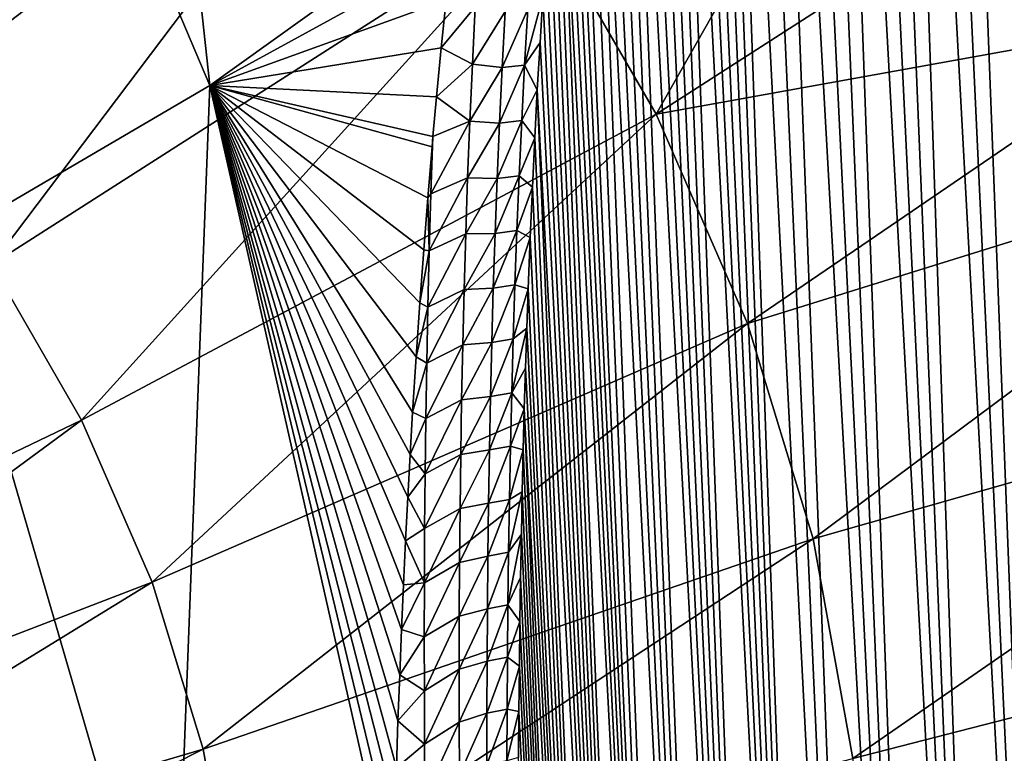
# Model space of a CAD drawing. Header units: metres. Extents: x -109 to 109, y -315 to 32.
# Tile 315 of 384: x 88.09 to 94.05, y -42.86 to -38.42. Entities that reach past the tile are written whole.
import ezdxf

# ---------------------------------------------------------------- set-up
doc = ezdxf.new("R2010")
doc.units = ezdxf.units.M
doc.layers.add('solid_K244242000C74_AAA', color=7, linetype='CONTINUOUS')

msp = doc.modelspace()

# ---------------------------------------------------------------- linework, layer by layer
at = {"layer": 'solid_K244242000C74_AAA'}
for points in [[(94.825127, -49.84874, 55.766052), (93.983261, -29.752151, 28.541307), (94.080238, -29.729498, 28.727055)], [(94.825127, -49.84874, 55.766052), (93.797409, -29.818598, 28.203455), (93.889023, -29.781809, 28.366755)], [(94.825127, -49.84874, 55.766052), (93.889023, -29.781809, 28.366755), (93.983261, -29.752151, 28.541307)], [(94.825127, -49.84874, 55.766052), (93.623474, -29.909935, 27.909979), (93.797409, -29.818598, 28.203455)], [(94.410835, -50.387417, 55.442852), (93.461693, -30.02265, 27.658653), (93.623474, -29.909935, 27.909979)], [(94.825127, -49.84874, 55.766052), (94.410835, -50.387417, 55.442852), (93.623474, -29.909935, 27.909979)], [(94.410835, -50.387417, 55.442852), (93.311478, -30.153637, 27.445875), (93.461693, -30.02265, 27.658653)], [(94.022644, -50.921787, 55.086601), (93.171318, -30.300516, 27.266388), (93.311478, -30.153637, 27.445875)], [(94.410835, -50.387417, 55.442852), (94.022644, -50.921787, 55.086601), (93.311478, -30.153637, 27.445875)], [(94.022644, -50.921787, 55.086601), (93.038727, -30.463423, 27.11512), (93.171318, -30.300516, 27.266388)], [(94.022644, -50.921787, 55.086601), (92.911278, -30.644253, 26.988504), (93.038727, -30.463423, 27.11512)], [(93.660652, -51.451759, 54.69762), (92.786797, -30.846107, 26.884405), (92.911278, -30.644253, 26.988504)], [(94.022644, -50.921787, 55.086601), (93.660652, -51.451759, 54.69762), (92.911278, -30.644253, 26.988504)], [(93.660652, -51.451759, 54.69762), (92.663475, -31.073156, 26.802204), (92.786797, -30.846107, 26.884405)], [(93.660652, -51.451759, 54.69762), (92.539749, -31.331057, 26.743011), (92.663475, -31.073156, 26.802204)], [(93.325043, -51.977028, 54.275867), (92.415672, -31.624229, 26.710575), (92.539749, -31.331057, 26.743011)], [(93.660652, -51.451759, 54.69762), (93.325043, -51.977028, 54.275867), (92.539749, -31.331057, 26.743011)], [(93.325043, -51.977028, 54.275867), (92.292099, -31.955143, 26.708582), (92.415672, -31.624229, 26.710575)], [(93.016327, -52.497047, 53.821671), (92.230804, -32.135223, 26.719933), (92.292099, -31.955143, 26.708582)], [(93.325043, -51.977028, 54.275867), (93.016327, -52.497047, 53.821671), (92.292099, -31.955143, 26.708582)], [(93.016327, -52.497047, 53.821671), (92.17028, -32.325069, 26.740675), (92.230804, -32.135223, 26.719933)], [(93.016327, -52.497047, 53.821671), (92.110519, -32.524712, 26.770639), (92.17028, -32.325069, 26.740675)], [(93.016327, -52.497047, 53.821671), (92.051735, -32.734077, 26.810301), (92.110519, -32.524712, 26.770639)], [(93.016327, -52.497047, 53.821671), (91.994156, -32.953045, 26.860161), (92.051735, -32.734077, 26.810301)], [(92.734749, -53.011566, 53.334511), (91.937759, -33.181671, 26.920053), (91.994156, -32.953045, 26.860161)], [(93.016327, -52.497047, 53.821671), (92.734749, -53.011566, 53.334511), (91.994156, -32.953045, 26.860161)], [(92.734749, -53.011566, 53.334511), (91.882736, -33.420181, 26.990799), (91.937759, -33.181671, 26.920053)], [(89.243523, -38.822937, 27.280075), (87.250801, -34.133682, 22.426462), (88.637215, -33.24057, 23.051826)], [(90.733803, -37.753067, 28.018253), (89.243523, -38.822937, 27.280075), (88.637215, -33.24057, 23.051826)], [(92.734749, -53.011566, 53.334511), (91.829109, -33.668495, 27.072294), (91.882736, -33.420181, 26.990799)], [(92.734749, -53.011566, 53.334511), (91.776955, -33.926826, 27.16493), (91.829109, -33.668495, 27.072294)], [(92.734749, -53.011566, 53.334511), (91.726364, -34.195381, 27.269234), (91.776955, -33.926826, 27.16493)], [(89.243523, -38.822937, 27.280075), (87.632881, -39.764442, 26.620825), (87.250801, -34.133682, 22.426462)], [(92.481003, -53.519817, 52.814617), (91.677353, -34.474075, 27.385014), (91.726364, -34.195381, 27.269234)], [(92.734749, -53.011566, 53.334511), (92.481003, -53.519817, 52.814617), (91.726364, -34.195381, 27.269234)], [(92.481003, -53.519817, 52.814617), (91.630005, -34.763397, 27.513123), (91.677353, -34.474075, 27.385014)], [(92.481003, -53.519817, 52.814617), (91.584358, -35.063282, 27.653486), (91.630005, -34.763397, 27.513123)], [(92.481003, -53.519817, 52.814617), (91.540466, -35.374001, 27.80654), (91.584358, -35.063282, 27.653486)], [(92.255585, -54.021317, 52.26136), (91.498398, -35.69603, 27.973068), (91.540466, -35.374001, 27.80654)], [(92.481003, -53.519817, 52.814617), (92.255585, -54.021317, 52.26136), (91.540466, -35.374001, 27.80654)], [(89.421715, -35.549145, 69.257957), (86.51178, -38.176731, 68.846977), (87.268929, -39.012997, 68.261421)], [(90.398926, -36.628471, 68.502205), (89.421715, -35.549145, 69.257957), (87.268929, -39.012997, 68.261421)], [(92.255585, -54.021317, 52.26136), (91.45816, -36.029179, 28.152777), (91.498398, -35.69603, 27.973068)], [(92.255585, -54.021317, 52.26136), (91.432396, -36.257793, 28.280447), (91.45816, -36.029179, 28.152777)], [(92.255585, -54.021317, 52.26136), (91.407516, -36.491802, 28.414698), (91.432396, -36.257793, 28.280447)], [(93.358238, -36.505234, 67.50927), (91.242279, -37.781059, 67.695152), (91.943657, -38.995811, 66.844574)], [(92.255585, -54.021317, 52.26136), (91.383492, -36.730961, 28.555155), (91.407516, -36.491802, 28.414698)], [(94.246338, -37.51627, 66.676971), (93.358238, -36.505234, 67.50927), (91.943657, -38.995811, 66.844574)], [(90.398926, -36.628471, 68.502205), (87.268929, -39.012997, 68.261421), (87.922363, -39.906025, 67.636116)], [(91.242279, -37.781059, 67.695152), (90.398926, -36.628471, 68.502205), (87.922363, -39.906025, 67.636116)], [(92.255585, -54.021317, 52.26136), (91.360352, -36.975494, 28.702171), (91.383492, -36.730961, 28.555155)], [(92.059273, -54.515202, 51.674435), (91.338135, -37.225674, 28.856201), (91.360352, -36.975494, 28.702171)], [(92.255585, -54.021317, 52.26136), (92.059273, -54.515202, 51.674435), (91.360352, -36.975494, 28.702171)], [(92.059273, -54.515202, 51.674435), (91.316856, -37.481571, 29.017357), (91.338135, -37.225674, 28.856201)], [(92.059273, -54.515202, 51.674435), (91.296494, -37.742962, 29.185282), (91.316856, -37.481571, 29.017357)], [(95.219765, -38.405636, 65.808052), (94.246338, -37.51627, 66.676971), (91.943657, -38.995811, 66.844574)], [(91.242279, -37.781059, 67.695152), (87.922363, -39.906025, 67.636116), (88.46579, -40.847218, 66.977081)], [(91.943657, -38.995811, 66.844574), (91.242279, -37.781059, 67.695152), (88.46579, -40.847218, 66.977081)], [(90.703201, -38.021824, 28.167974), (89.243523, -38.822937, 27.280075), (90.733803, -37.753067, 28.018253)], [(92.059273, -54.515202, 51.674435), (91.277084, -38.010143, 29.360474), (91.296494, -37.742962, 29.185282)], [(92.059273, -54.515202, 51.674435), (91.258675, -38.283424, 29.54347), (91.277084, -38.010143, 29.360474)], [(90.703201, -38.021824, 28.167974), (90.672821, -38.305439, 28.330244), (89.243523, -38.822937, 27.280075)], [(90.672821, -38.305439, 28.330244), (90.643547, -38.595154, 28.500196), (89.243523, -38.822937, 27.280075)], [(90.849594, -38.346363, 28.576052), (90.643547, -38.595154, 28.500196), (90.672821, -38.305439, 28.330244)], [(91.147491, -38.698822, 29.460482), (91.258675, -38.283424, 29.54347), (91.241249, -38.562756, 29.734175)], [(91.16671, -38.360931, 29.231733), (91.258675, -38.283424, 29.54347), (91.147491, -38.698822, 29.460482)], [(92.059273, -54.515202, 51.674435), (91.241249, -38.562756, 29.734175), (91.258675, -38.283424, 29.54347)], [(90.849594, -38.346363, 28.576052), (90.832092, -38.693939, 28.803564), (90.643547, -38.595154, 28.500196)], [(90.849594, -38.346363, 28.576052), (91.029587, -38.373871, 28.899916), (90.832092, -38.693939, 28.803564)], [(90.832092, -38.693939, 28.803564), (91.029587, -38.373871, 28.899916), (91.011536, -38.713631, 29.126459)], [(91.16671, -38.360931, 29.231733), (91.011536, -38.713631, 29.126459), (91.029587, -38.373871, 28.899916)], [(91.16671, -38.360931, 29.231733), (91.147491, -38.698822, 29.460482), (91.011536, -38.713631, 29.126459)], [(95.219765, -38.405636, 65.808052), (91.943657, -38.995811, 66.844574), (92.496307, -40.261032, 65.958656)], [(96.185127, -39.114338, 64.979721), (95.219765, -38.405636, 65.808052), (92.496307, -40.261032, 65.958656)], [(90.643547, -38.595154, 28.500196), (90.615189, -38.890804, 28.677614), (89.243523, -38.822937, 27.280075)], [(90.832092, -38.693939, 28.803564), (90.615189, -38.890804, 28.677614), (90.643547, -38.595154, 28.500196)], [(91.147491, -38.698822, 29.460482), (91.241249, -38.562756, 29.734175), (91.224808, -38.848003, 29.932367)], [(92.059273, -54.515202, 51.674435), (91.224808, -38.848003, 29.932367), (91.241249, -38.562756, 29.734175)], [(90.832092, -38.693939, 28.803564), (90.816727, -39.038681, 29.034765), (90.615189, -38.890804, 28.677614)], [(90.832092, -38.693939, 28.803564), (91.011536, -38.713631, 29.126459), (90.816727, -39.038681, 29.034765)], [(90.816727, -39.038681, 29.034765), (91.011536, -38.713631, 29.126459), (90.995529, -39.050888, 29.356602)], [(91.147491, -38.698822, 29.460482), (90.995529, -39.050888, 29.356602), (91.011536, -38.713631, 29.126459)], [(91.147491, -38.698822, 29.460482), (91.13031, -39.034447, 29.692873), (90.995529, -39.050888, 29.356602)], [(91.147491, -38.698822, 29.460482), (91.224808, -38.848003, 29.932367), (91.13031, -39.034447, 29.692873)], [(89.022461, -44.531033, 31.546597), (87.632881, -39.764442, 26.620825), (89.243523, -38.822937, 27.280075)], [(90.350426, -43.718567, 32.098957), (89.022461, -44.531033, 31.546597), (89.243523, -38.822937, 27.280075)], [(90.35704, -43.458954, 31.892397), (90.350426, -43.718567, 32.098957), (89.243523, -38.822937, 27.280075)], [(90.364296, -43.202625, 31.690804), (90.35704, -43.458954, 31.892397), (89.243523, -38.822937, 27.280075)], [(90.372124, -42.949436, 31.493942), (90.364296, -43.202625, 31.690804), (89.243523, -38.822937, 27.280075)], [(90.381607, -42.66647, 31.27655), (90.372124, -42.949436, 31.493942), (89.243523, -38.822937, 27.280075)], [(90.391869, -42.387539, 31.065119), (90.381607, -42.66647, 31.27655), (89.243523, -38.822937, 27.280075)], [(90.403038, -42.112919, 30.859926), (90.391869, -42.387539, 31.065119), (89.243523, -38.822937, 27.280075)], [(90.415054, -41.842438, 30.660675), (90.403038, -42.112919, 30.859926), (89.243523, -38.822937, 27.280075)], [(90.427834, -41.575909, 30.467077), (90.415054, -41.842438, 30.660675), (89.243523, -38.822937, 27.280075)], [(90.441307, -41.313156, 30.278845), (90.427834, -41.575909, 30.467077), (89.243523, -38.822937, 27.280075)], [(90.455391, -41.054005, 30.095701), (90.441307, -41.313156, 30.278845), (89.243523, -38.822937, 27.280075)], [(90.470238, -40.798702, 29.917931), (90.455391, -41.054005, 30.095701), (89.243523, -38.822937, 27.280075)], [(90.491341, -40.464466, 29.689402), (90.470238, -40.798702, 29.917931), (89.243523, -38.822937, 27.280075)], [(90.513779, -40.136978, 29.470057), (90.491341, -40.464466, 29.689402), (89.243523, -38.822937, 27.280075)], [(90.537354, -39.815899, 29.259331), (90.513779, -40.136978, 29.470057), (89.243523, -38.822937, 27.280075)], [(90.561966, -39.500984, 29.056799), (90.537354, -39.815899, 29.259331), (89.243523, -38.822937, 27.280075)], [(90.587936, -39.192657, 28.862986), (90.561966, -39.500984, 29.056799), (89.243523, -38.822937, 27.280075)], [(90.593315, -39.1315, 28.825079), (90.587936, -39.192657, 28.862986), (89.243523, -38.822937, 27.280075)], [(90.615189, -38.890804, 28.677614), (90.593315, -39.1315, 28.825079), (89.243523, -38.822937, 27.280075)], [(91.13031, -39.034447, 29.692873), (91.224808, -38.848003, 29.932367), (91.209396, -39.139507, 30.138681)], [(91.892899, -55.00066, 51.053661), (91.209396, -39.139507, 30.138681), (91.224808, -38.848003, 29.932367)], [(92.059273, -54.515202, 51.674435), (91.892899, -55.00066, 51.053661), (91.224808, -38.848003, 29.932367)], [(90.816727, -39.038681, 29.034765), (90.593315, -39.1315, 28.825079), (90.615189, -38.890804, 28.677614)], [(91.943657, -38.995811, 66.844574), (88.46579, -40.847218, 66.977081), (88.893982, -41.827515, 66.290672)], [(92.496307, -40.261032, 65.958656), (91.943657, -38.995811, 66.844574), (88.893982, -41.827515, 66.290672)], [(90.816727, -39.038681, 29.034765), (90.581261, -39.478516, 29.060953), (90.593315, -39.1315, 28.825079)], [(90.816727, -39.038681, 29.034765), (90.803352, -39.380711, 29.269455), (90.581261, -39.478516, 29.060953)], [(90.816727, -39.038681, 29.034765), (90.995529, -39.050888, 29.356602), (90.803352, -39.380711, 29.269455)], [(90.803352, -39.380711, 29.269455), (90.995529, -39.050888, 29.356602), (90.981422, -39.385742, 29.590141)], [(91.13031, -39.034447, 29.692873), (90.981422, -39.385742, 29.590141), (90.995529, -39.050888, 29.356602)], [(91.13031, -39.034447, 29.692873), (91.115021, -39.367878, 29.928696), (90.981422, -39.385742, 29.590141)], [(91.13031, -39.034447, 29.692873), (91.209396, -39.139507, 30.138681), (91.115021, -39.367878, 29.928696)], [(90.581261, -39.478516, 29.060953), (90.587936, -39.192657, 28.862986), (90.593315, -39.1315, 28.825079)], [(91.115021, -39.367878, 29.928696), (91.209396, -39.139507, 30.138681), (91.195053, -39.437614, 30.353733)], [(91.892899, -55.00066, 51.053661), (91.195053, -39.437614, 30.353733), (91.209396, -39.139507, 30.138681)], [(96.185127, -39.114338, 64.979721), (92.496307, -40.261032, 65.958656), (92.894897, -41.564529, 65.045937)], [(96.571358, -40.518242, 63.992073), (96.185127, -39.114338, 64.979721), (92.894897, -41.564529, 65.045937)], [(90.581261, -39.478516, 29.060953), (90.561966, -39.500984, 29.056799), (90.587936, -39.192657, 28.862986)], [(90.803352, -39.380711, 29.269455), (90.571007, -39.822121, 29.299631), (90.581261, -39.478516, 29.060953)], [(90.803352, -39.380711, 29.269455), (90.791809, -39.72015, 29.507429), (90.571007, -39.822121, 29.299631)], [(90.803352, -39.380711, 29.269455), (90.981422, -39.385742, 29.590141), (90.791809, -39.72015, 29.507429)], [(90.791809, -39.72015, 29.507429), (90.981422, -39.385742, 29.590141), (90.969086, -39.718288, 29.82688)], [(91.115021, -39.367878, 29.928696), (90.969086, -39.718288, 29.82688), (90.981422, -39.385742, 29.590141)], [(91.115021, -39.367878, 29.928696), (91.101486, -39.699192, 30.167736), (90.969086, -39.718288, 29.82688)], [(91.115021, -39.367878, 29.928696), (91.195053, -39.437614, 30.353733), (91.101486, -39.699192, 30.167736)], [(91.101486, -39.699192, 30.167736), (91.195053, -39.437614, 30.353733), (91.181755, -39.742111, 30.57712)], [(91.892899, -55.00066, 51.053661), (91.181755, -39.742111, 30.57712), (91.195053, -39.437614, 30.353733)], [(90.571007, -39.822121, 29.299631), (90.537354, -39.815899, 29.259331), (90.561966, -39.500984, 29.056799)], [(90.581261, -39.478516, 29.060953), (90.571007, -39.822121, 29.299631), (90.561966, -39.500984, 29.056799)], [(90.791809, -39.72015, 29.507429), (90.562454, -40.163059, 29.541386), (90.571007, -39.822121, 29.299631)], [(90.791809, -39.72015, 29.507429), (90.78196, -40.057114, 29.748491), (90.562454, -40.163059, 29.541386)], [(90.78196, -40.057114, 29.748491), (90.969086, -39.718288, 29.82688), (90.958374, -40.048615, 30.066622)], [(90.791809, -39.72015, 29.507429), (90.969086, -39.718288, 29.82688), (90.78196, -40.057114, 29.748491)], [(91.101486, -39.699192, 30.167736), (90.958374, -40.048615, 30.066622), (90.969086, -39.718288, 29.82688)], [(91.101486, -39.699192, 30.167736), (91.089577, -40.028458, 30.409807), (90.958374, -40.048615, 30.066622)], [(91.101486, -39.699192, 30.167736), (91.181755, -39.742111, 30.57712), (91.089577, -40.028458, 30.409807)], [(91.089577, -40.028458, 30.409807), (91.181755, -39.742111, 30.57712), (91.169518, -40.053013, 30.808908)], [(91.892899, -55.00066, 51.053661), (91.169518, -40.053013, 30.808908), (91.181755, -39.742111, 30.57712)], [(89.022461, -44.531033, 31.546597), (87.621567, -45.251755, 31.041943), (87.632881, -39.764442, 26.620825)], [(90.571007, -39.822121, 29.299631), (90.513779, -40.136978, 29.470057), (90.537354, -39.815899, 29.259331)], [(90.571007, -39.822121, 29.299631), (90.562454, -40.163059, 29.541386), (90.513779, -40.136978, 29.470057)], [(88.46579, -40.847218, 66.977081), (87.922363, -39.906025, 67.636116), (84.913544, -42.551674, 66.846001)], [(91.089577, -40.028458, 30.409807), (90.949181, -40.376804, 30.309216), (90.958374, -40.048615, 30.066622)], [(91.089577, -40.028458, 30.409807), (91.079208, -40.355736, 30.654766), (90.949181, -40.376804, 30.309216)], [(91.089577, -40.028458, 30.409807), (91.169518, -40.053013, 30.808908), (91.079208, -40.355736, 30.654766)], [(90.78196, -40.057114, 29.748491), (90.555466, -40.501453, 29.786045), (90.562454, -40.163059, 29.541386)], [(90.78196, -40.057114, 29.748491), (90.773682, -40.391712, 29.992468), (90.555466, -40.501453, 29.786045)], [(90.773682, -40.391712, 29.992468), (90.958374, -40.048615, 30.066622), (90.949181, -40.376804, 30.309216)], [(90.78196, -40.057114, 29.748491), (90.958374, -40.048615, 30.066622), (90.773682, -40.391712, 29.992468)], [(91.079208, -40.355736, 30.654766), (91.169518, -40.053013, 30.808908), (91.161057, -40.290615, 30.988707)], [(91.892899, -55.00066, 51.053661), (91.161057, -40.290615, 30.988707), (91.169518, -40.053013, 30.808908)], [(90.562454, -40.163059, 29.541386), (90.491341, -40.464466, 29.689402), (90.513779, -40.136978, 29.470057)], [(90.562454, -40.163059, 29.541386), (90.555466, -40.501453, 29.786045), (90.491341, -40.464466, 29.689402)], [(92.496307, -40.261032, 65.958656), (88.893982, -41.827515, 66.290672), (89.202812, -42.837467, 65.583496)], [(92.894897, -41.564529, 65.045937), (92.496307, -40.261032, 65.958656), (89.202812, -42.837467, 65.583496)], [(91.070274, -40.681076, 30.902477), (91.161057, -40.290615, 30.988707), (91.153236, -40.532196, 31.173956)], [(91.079208, -40.355736, 30.654766), (91.161057, -40.290615, 30.988707), (91.070274, -40.681076, 30.902477)], [(91.892899, -55.00066, 51.053661), (91.153236, -40.532196, 31.173956), (91.161057, -40.290615, 30.988707)], [(90.773682, -40.391712, 29.992468), (90.549957, -40.837402, 30.03348), (90.555466, -40.501453, 29.786045)], [(90.773682, -40.391712, 29.992468), (90.766869, -40.724026, 30.239231), (90.549957, -40.837402, 30.03348)], [(90.766869, -40.724026, 30.239231), (90.949181, -40.376804, 30.309216), (90.941422, -40.702919, 30.554535)], [(90.773682, -40.391712, 29.992468), (90.949181, -40.376804, 30.309216), (90.766869, -40.724026, 30.239231)], [(91.079208, -40.355736, 30.654766), (90.941422, -40.702919, 30.554535), (90.949181, -40.376804, 30.309216)], [(91.079208, -40.355736, 30.654766), (91.070274, -40.681076, 30.902477), (90.941422, -40.702919, 30.554535)], [(90.555466, -40.501453, 29.786045), (90.470238, -40.798702, 29.917931), (90.491341, -40.464466, 29.689402)], [(90.555466, -40.501453, 29.786045), (90.549957, -40.837402, 30.03348), (90.470238, -40.798702, 29.917931)], [(96.571358, -40.518242, 63.992073), (92.894897, -41.564529, 65.045937), (93.135605, -42.893753, 64.115204)], [(96.80014, -41.951969, 62.988171), (96.571358, -40.518242, 63.992073), (93.135605, -42.893753, 64.115204)], [(91.070274, -40.681076, 30.902477), (91.153236, -40.532196, 31.173956), (91.146057, -40.777748, 31.364653)], [(91.892899, -55.00066, 51.053661), (91.146057, -40.777748, 31.364653), (91.153236, -40.532196, 31.173956)], [(91.070274, -40.681076, 30.902477), (90.934998, -41.027027, 30.802452), (90.941422, -40.702919, 30.554535)], [(91.070274, -40.681076, 30.902477), (91.062683, -41.004532, 31.152809), (90.934998, -41.027027, 30.802452)], [(91.070274, -40.681076, 30.902477), (91.146057, -40.777748, 31.364653), (91.062683, -41.004532, 31.152809)], [(90.766869, -40.724026, 30.239231), (90.545815, -41.170994, 30.283567), (90.549957, -40.837402, 30.03348)], [(90.766869, -40.724026, 30.239231), (90.761444, -41.054131, 30.488655), (90.545815, -41.170994, 30.283567)], [(90.761444, -41.054131, 30.488655), (90.941422, -40.702919, 30.554535), (90.934998, -41.027027, 30.802452)], [(90.766869, -40.724026, 30.239231), (90.941422, -40.702919, 30.554535), (90.761444, -41.054131, 30.488655)], [(90.549957, -40.837402, 30.03348), (90.455391, -41.054005, 30.095701), (90.470238, -40.798702, 29.917931)], [(91.062683, -41.004532, 31.152809), (91.146057, -40.777748, 31.364653), (91.139496, -41.027058, 31.560358)], [(91.757271, -55.476643, 50.397915), (91.139496, -41.027058, 31.560358), (91.146057, -40.777748, 31.364653)], [(91.892899, -55.00066, 51.053661), (91.757271, -55.476643, 50.397915), (91.146057, -40.777748, 31.364653)], [(88.46579, -40.847218, 66.977081), (84.913544, -42.551674, 66.846001), (85.214615, -43.240952, 66.363365)], [(88.893982, -41.827515, 66.290672), (88.46579, -40.847218, 66.977081), (85.214615, -43.240952, 66.363365)], [(90.549957, -40.837402, 30.03348), (90.545815, -41.170994, 30.283567), (90.455391, -41.054005, 30.095701)], [(90.545815, -41.170994, 30.283567), (90.441307, -41.313156, 30.278845), (90.455391, -41.054005, 30.095701)], [(90.761444, -41.054131, 30.488655), (90.542946, -41.502319, 30.536182), (90.545815, -41.170994, 30.283567)], [(90.761444, -41.054131, 30.488655), (90.757294, -41.382107, 30.740608), (90.542946, -41.502319, 30.536182)], [(90.757294, -41.382107, 30.740608), (90.934998, -41.027027, 30.802452), (90.929825, -41.34919, 31.052843)], [(90.761444, -41.054131, 30.488655), (90.934998, -41.027027, 30.802452), (90.757294, -41.382107, 30.740608)], [(91.062683, -41.004532, 31.152809), (90.929825, -41.34919, 31.052843), (90.934998, -41.027027, 30.802452)], [(91.062683, -41.004532, 31.152809), (91.056351, -41.32616, 31.40563), (90.929825, -41.34919, 31.052843)], [(91.062683, -41.004532, 31.152809), (91.139496, -41.027058, 31.560358), (91.056351, -41.32616, 31.40563)], [(91.056351, -41.32616, 31.40563), (91.139496, -41.027058, 31.560358), (91.13356, -41.28027, 31.761402)], [(91.757271, -55.476643, 50.397915), (91.13356, -41.28027, 31.761402), (91.139496, -41.027058, 31.560358)], [(90.545815, -41.170994, 30.283567), (90.542946, -41.502319, 30.536182), (90.441307, -41.313156, 30.278845)], [(91.051201, -41.646004, 31.660841), (91.13356, -41.28027, 31.761402), (91.128288, -41.53756, 31.968149)], [(91.056351, -41.32616, 31.40563), (91.13356, -41.28027, 31.761402), (91.051201, -41.646004, 31.660841)], [(91.757271, -55.476643, 50.397915), (91.128288, -41.53756, 31.968149), (91.13356, -41.28027, 31.761402)], [(90.542946, -41.502319, 30.536182), (90.427834, -41.575909, 30.467077), (90.441307, -41.313156, 30.278845)], [(90.754333, -41.708031, 30.994976), (90.929825, -41.34919, 31.052843), (90.925819, -41.669464, 31.305595)], [(90.757294, -41.382107, 30.740608), (90.929825, -41.34919, 31.052843), (90.754333, -41.708031, 30.994976)], [(91.056351, -41.32616, 31.40563), (90.925819, -41.669464, 31.305595), (90.929825, -41.34919, 31.052843)], [(91.056351, -41.32616, 31.40563), (91.051201, -41.646004, 31.660841), (90.925819, -41.669464, 31.305595)], [(90.757294, -41.382107, 30.740608), (90.54126, -41.83147, 30.791204), (90.542946, -41.502319, 30.536182)], [(90.757294, -41.382107, 30.740608), (90.754333, -41.708031, 30.994976), (90.54126, -41.83147, 30.791204)], [(90.542946, -41.502319, 30.536182), (90.54126, -41.83147, 30.791204), (90.427834, -41.575909, 30.467077)], [(92.894897, -41.564529, 65.045937), (89.202812, -42.837467, 65.583496), (89.389313, -43.867355, 64.862358)], [(93.135605, -42.893753, 64.115204), (92.894897, -41.564529, 65.045937), (89.389313, -43.867355, 64.862358)], [(90.54126, -41.83147, 30.791204), (90.415054, -41.842438, 30.660675), (90.427834, -41.575909, 30.467077)], [(91.047165, -41.9641, 31.918352), (91.128288, -41.53756, 31.968149), (91.123688, -41.799103, 32.180965)], [(91.051201, -41.646004, 31.660841), (91.128288, -41.53756, 31.968149), (91.047165, -41.9641, 31.918352)], [(91.757271, -55.476643, 50.397915), (91.123688, -41.799103, 32.180965), (91.128288, -41.53756, 31.968149)], [(91.051201, -41.646004, 31.660841), (90.922905, -41.9879, 31.560623), (90.925819, -41.669464, 31.305595)], [(91.051201, -41.646004, 31.660841), (91.047165, -41.9641, 31.918352), (90.922905, -41.9879, 31.560623)], [(90.754333, -41.708031, 30.994976), (90.54068, -42.158508, 31.048542), (90.54126, -41.83147, 30.791204)], [(90.754333, -41.708031, 30.994976), (90.752487, -42.031963, 31.251661), (90.54068, -42.158508, 31.048542)], [(90.752487, -42.031963, 31.251661), (90.925819, -41.669464, 31.305595), (90.922905, -41.9879, 31.560623)], [(90.754333, -41.708031, 30.994976), (90.925819, -41.669464, 31.305595), (90.752487, -42.031963, 31.251661)], [(88.893982, -41.827515, 66.290672), (85.214615, -43.240952, 66.363365), (85.43177, -43.95108, 65.866127)], [(89.202812, -42.837467, 65.583496), (88.893982, -41.827515, 66.290672), (85.43177, -43.95108, 65.866127)], [(90.54126, -41.83147, 30.791204), (90.403038, -42.112919, 30.859926), (90.415054, -41.842438, 30.660675)], [(90.54126, -41.83147, 30.791204), (90.54068, -42.158508, 31.048542), (90.403038, -42.112919, 30.859926)], [(91.047165, -41.9641, 31.918352), (91.123688, -41.799103, 32.180965), (91.119781, -42.064926, 32.399925)], [(91.757271, -55.476643, 50.397915), (91.119781, -42.064926, 32.399925), (91.123688, -41.799103, 32.180965)], [(96.80014, -41.951969, 62.988171), (93.135605, -42.893753, 64.115204), (93.216095, -44.235905, 63.175419)], [(96.876595, -43.396534, 61.976673), (96.80014, -41.951969, 62.988171), (93.216095, -44.235905, 63.175419)], [(90.751701, -42.353951, 31.510586), (90.922905, -41.9879, 31.560623), (90.921036, -42.304543, 31.817844)], [(90.752487, -42.031963, 31.251661), (90.922905, -41.9879, 31.560623), (90.751701, -42.353951, 31.510586)], [(91.047165, -41.9641, 31.918352), (90.921036, -42.304543, 31.817844), (90.922905, -41.9879, 31.560623)], [(91.047165, -41.9641, 31.918352), (91.044182, -42.280487, 32.178074), (90.921036, -42.304543, 31.817844)], [(91.047165, -41.9641, 31.918352), (91.119781, -42.064926, 32.399925), (91.044182, -42.280487, 32.178074)], [(90.752487, -42.031963, 31.251661), (90.541145, -42.483494, 31.308115), (90.54068, -42.158508, 31.048542)], [(90.752487, -42.031963, 31.251661), (90.751701, -42.353951, 31.510586), (90.541145, -42.483494, 31.308115)], [(91.044182, -42.280487, 32.178074), (91.119781, -42.064926, 32.399925), (91.116508, -42.334778, 32.624454)], [(91.757271, -55.476643, 50.397915), (91.116508, -42.334778, 32.624454), (91.119781, -42.064926, 32.399925)], [(90.54068, -42.158508, 31.048542), (90.391869, -42.387539, 31.065119), (90.403038, -42.112919, 30.859926)], [(90.54068, -42.158508, 31.048542), (90.541145, -42.483494, 31.308115), (90.391869, -42.387539, 31.065119)], [(90.751701, -42.353951, 31.510586), (90.921036, -42.304543, 31.817844), (90.7519, -42.674053, 31.771664)], [(90.7519, -42.674053, 31.771664), (90.921036, -42.304543, 31.817844), (90.920135, -42.619431, 32.077175)], [(91.044182, -42.280487, 32.178074), (90.920135, -42.619431, 32.077175), (90.921036, -42.304543, 31.817844)], [(91.044182, -42.280487, 32.178074), (91.042183, -42.595203, 32.439926), (90.920135, -42.619431, 32.077175)], [(91.044182, -42.280487, 32.178074), (91.116508, -42.334778, 32.624454), (91.042183, -42.595203, 32.439926)], [(90.751701, -42.353951, 31.510586), (90.54258, -42.806492, 31.569843), (90.541145, -42.483494, 31.308115)], [(90.751701, -42.353951, 31.510586), (90.7519, -42.674053, 31.771664), (90.54258, -42.806492, 31.569843)], [(91.042183, -42.595203, 32.439926), (91.116508, -42.334778, 32.624454), (91.113899, -42.608807, 32.854919)], [(91.757271, -55.476643, 50.397915), (91.113899, -42.608807, 32.854919), (91.116508, -42.334778, 32.624454)], [(90.541145, -42.483494, 31.308115), (90.381607, -42.66647, 31.27655), (90.391869, -42.387539, 31.065119)], [(90.541145, -42.483494, 31.308115), (90.54258, -42.806492, 31.569843), (90.381607, -42.66647, 31.27655)], [(91.042183, -42.595203, 32.439926), (90.920151, -42.932617, 32.338531), (90.920135, -42.619431, 32.077175)], [(91.042183, -42.595203, 32.439926), (91.041107, -42.908287, 32.703815), (90.920151, -42.932617, 32.338531)], [(91.042183, -42.595203, 32.439926), (91.113899, -42.608807, 32.854919), (91.041107, -42.908287, 32.703815)], [(91.041107, -42.908287, 32.703815), (91.113899, -42.608807, 32.854919), (91.111984, -42.887192, 33.091743)], [(91.757271, -55.476643, 50.397915), (91.111984, -42.887192, 33.091743), (91.113899, -42.608807, 32.854919)], [(90.54258, -42.806492, 31.569843), (90.372124, -42.949436, 31.493942), (90.381607, -42.66647, 31.27655)], [(90.7519, -42.674053, 31.771664), (90.920135, -42.619431, 32.077175), (90.753014, -42.992321, 32.034813)], [(90.753014, -42.992321, 32.034813), (90.920135, -42.619431, 32.077175), (90.920151, -42.932617, 32.338531)], [(90.7519, -42.674053, 31.771664), (90.544922, -43.12756, 31.833641), (90.54258, -42.806492, 31.569843)], [(90.7519, -42.674053, 31.771664), (90.753014, -42.992321, 32.034813), (90.544922, -43.12756, 31.833641)], [(89.202812, -42.837467, 65.583496), (85.43177, -43.95108, 65.866127), (85.562897, -44.675228, 65.35907)], [(89.389313, -43.867355, 64.862358), (89.202812, -42.837467, 65.583496), (85.562897, -44.675228, 65.35907)], [(90.54258, -42.806492, 31.569843), (90.544922, -43.12756, 31.833641), (90.372124, -42.949436, 31.493942)]]:
    msp.add_3dface(points, dxfattribs=at)

doc.saveas('drawing.dxf')
